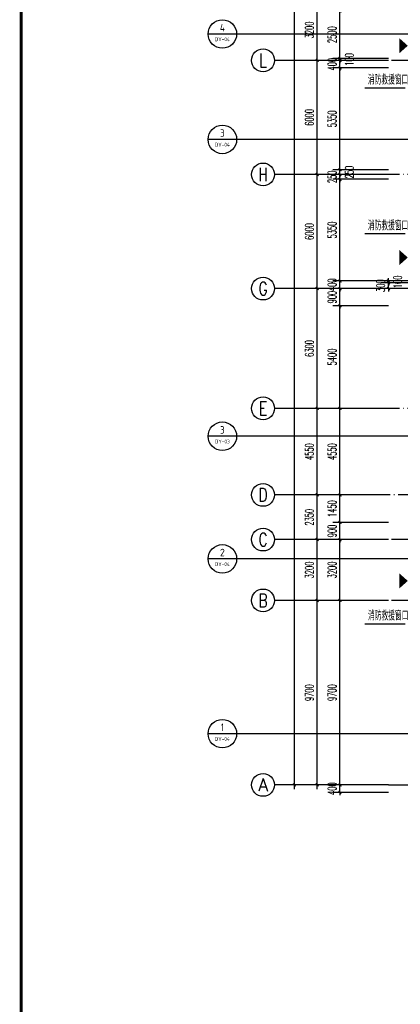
# Model space of a CAD drawing. Extents: x 1779708 to 7299578, y -1121471 to 88434.
# Tile 298 of 656: x 4553960 to 4573992, y -1072383 to -1020604. Entities that reach past the tile are written whole.
import ezdxf
from ezdxf.enums import TextEntityAlignment as Align

# ---------------------------------------------------------------- set-up
doc = ezdxf.new("R2010")
doc.units = 0
doc.header["$LTSCALE"] = 1000
doc.header["$MEASUREMENT"] = 0
doc.linetypes.add('DOTE', pattern=[2.42, 2, -0.2, 0.02, -0.2])
doc.layers.get('0').update_dxf_attribs({"linetype": 'CONTINUOUS'})
doc.layers.get('Defpoints').update_dxf_attribs({"linetype": 'CONTINUOUS'})
for name, color, linetype in [('AXIS', 3, 'CONTINUOUS'), ('AXIS_TEXT', 7, 'CONTINUOUS'), ('DIM_IDEN', 3, 'CONTINUOUS'), ('DIM_LEAD', 3, 'CONTINUOUS'), ('DOTE', 1, 'DOTE'), ('GGSignatureLayer', 7, 'CONTINUOUS'), ('PUB_DIM', 3, 'CONTINUOUS'), ('PUB_TEXT', 7, 'CONTINUOUS'), ('PUB_TITLE', 4, 'CONTINUOUS'), ('修改', 6, 'CONTINUOUS')]:
    doc.layers.add(name, color=color, linetype=linetype)
doc.styles.add('_TCH_AXIS', font='COMPLEX', dxfattribs={"bigfont": 'GBCBIG'})
doc.styles.add('_TCH_DIM', font='SIMPLEX.shx', dxfattribs={"width": 0.7, "bigfont": 'GBCBIG.shx'})
doc.styles.add('_TCH_DIM_T3', font='SIMPLEX.shx', dxfattribs={"width": 0.494118, "bigfont": 'GBCBIG.shx'})
doc.styles.add('COMPLEX', font='COMPLEX')
doc.styles.get("Standard").update_dxf_attribs({"font": 'GBENOR', "bigfont": 'GBCBIG'})
doc.dimstyles.new('_TCH_ARCH&&150', dxfattribs={"dimtxt": 446.25, "dimasz": 150, "dimexe": 375, "dimexo": 450, "dimgap": 189.375, "dimtad": 1, "dimdec": 0, "dimzin": 0, "dimdsep": 46, "dimtxsty": '_TCH_DIM_T3', "dimblk": 'ARCHTICK', "dimcen": 0.09, "dimdle": 225, "dimclrt": 7, "dimazin": 2, "dimtfac": 1, "dimtdec": 0, "dimtix": 1, "dimtmove": 2, "dimatfit": 3, "dimfxl": 250, "dimtolj": 1, "dimtzin": 0, "dimarcsym": 0})

# ---------------------------------------------------------------- blocks, each defined once
blk = doc.blocks.new('A$C36B43F05')
at = {"layer": 'PUB_TITLE', "const_width": 150}
blk.add_lwpolyline([(1500, 1500), (124650, 1500), (124650, 174600), (1500, 174600)], close=True, dxfattribs=at)
blk = doc.blocks.new('_AXISO')
blk.add_circle((0, 0), 0.5)
at = {"layer": 'AXIS_TEXT', "style": 'COMPLEX', "width": 1.041667}
blk.add_attdef('A', text='', height=0.56, dxfattribs=at).set_placement((-0.25, -0.28), (0.25, -0.28), align=Align.FIT)
blk = doc.blocks.new('_ArchTick')
at = {"color": 0, "linetype": 'ByBlock', "const_width": 0.4}
blk.add_lwpolyline([(-0.5, -0.5), (0.5, 0.5)], dxfattribs=at)
blk = doc.blocks.new('*D6838')
at = {"layer": 'AXIS', "color": 0, "lineweight": -2, "transparency": 16777216}
for p, q in [((6750, 147200), (1875, 147200)), ((2250, 8975), (2250, 147425)), ((6750, 9200), (1875, 9200))]:
    blk.add_line(p, q, dxfattribs=at)
at = {"layer": 'Defpoints', "color": 0, "transparency": 16777216}
for p in [(2250, 147200), (7200, 147200), (7200, 9200)]:
    blk.add_point(p, dxfattribs=at)
at = {"layer": 'AXIS', "color": 0, "lineweight": -2, "transparency": 16777216, "xscale": 150, "yscale": 150, "zscale": 150}
for p, rotation in [((2250, 147200), 90), ((2250, 9200), 270)]:
    blk.add_blockref('_ArchTick', p, dxfattribs=dict(at, rotation=rotation))
at = {"layer": 'AXIS', "color": 7, "transparency": 16777216, "insert": (1838, 78200), "char_height": 446.2, "attachment_point": 5, "rotation": 90, "style": '_TCH_DIM_T3'}
blk.add_mtext('\\A1;138000', dxfattribs=at)
blk = doc.blocks.new('*D6839')
at = {"layer": 'AXIS', "color": 0, "lineweight": -2, "transparency": 16777216}
for p, q in [((6750, 18900), (3075, 18900)), ((3450, 8975), (3450, 19125)), ((6750, 9200), (3075, 9200))]:
    blk.add_line(p, q, dxfattribs=at)
at = {"layer": 'Defpoints', "color": 0, "transparency": 16777216}
for p in [(3450, 18900), (7200, 18900), (7200, 9200)]:
    blk.add_point(p, dxfattribs=at)
at = {"layer": 'AXIS', "color": 0, "lineweight": -2, "transparency": 16777216, "xscale": 150, "yscale": 150, "zscale": 150}
for p, rotation in [((3450, 18900), 90), ((3450, 9200), 270)]:
    blk.add_blockref('_ArchTick', p, dxfattribs=dict(at, rotation=rotation))
at = {"layer": 'AXIS', "color": 7, "transparency": 16777216, "insert": (3038, 14050), "char_height": 446.2, "attachment_point": 5, "rotation": 90, "style": '_TCH_DIM_T3'}
blk.add_mtext('\\A1;9700', dxfattribs=at)
blk = doc.blocks.new('*D6840')
at = {"layer": 'AXIS', "color": 0, "lineweight": -2, "transparency": 16777216}
for p, q in [((3450, 18675), (3450, 22325)), ((6750, 22100), (3075, 22100)), ((6750, 18900), (3075, 18900))]:
    blk.add_line(p, q, dxfattribs=at)
at = {"layer": 'Defpoints', "color": 0, "transparency": 16777216}
for p in [(3450, 22100), (7200, 22100), (7200, 18900)]:
    blk.add_point(p, dxfattribs=at)
at = {"layer": 'AXIS', "color": 0, "lineweight": -2, "transparency": 16777216, "xscale": 150, "yscale": 150, "zscale": 150}
for p, rotation in [((3450, 22100), 90), ((3450, 18900), 270)]:
    blk.add_blockref('_ArchTick', p, dxfattribs=dict(at, rotation=rotation))
at = {"layer": 'AXIS', "color": 7, "transparency": 16777216, "insert": (3038, 20500), "char_height": 446.2, "attachment_point": 5, "rotation": 90, "style": '_TCH_DIM_T3'}
blk.add_mtext('\\A1;3200', dxfattribs=at)
blk = doc.blocks.new('*D6841')
at = {"layer": 'AXIS', "color": 0, "lineweight": -2, "transparency": 16777216}
for p, q in [((6750, 24450), (3075, 24450)), ((3450, 21875), (3450, 24675)), ((6750, 22100), (3075, 22100))]:
    blk.add_line(p, q, dxfattribs=at)
at = {"layer": 'Defpoints', "color": 0, "transparency": 16777216}
for p in [(3450, 24450), (7200, 24450), (7200, 22100)]:
    blk.add_point(p, dxfattribs=at)
at = {"layer": 'AXIS', "color": 0, "lineweight": -2, "transparency": 16777216, "xscale": 150, "yscale": 150, "zscale": 150}
for p, rotation in [((3450, 24450), 90), ((3450, 22100), 270)]:
    blk.add_blockref('_ArchTick', p, dxfattribs=dict(at, rotation=rotation))
at = {"layer": 'AXIS', "color": 7, "transparency": 16777216, "insert": (3038, 23275), "char_height": 446.2, "attachment_point": 5, "rotation": 90, "style": '_TCH_DIM_T3'}
blk.add_mtext('\\A1;2350', dxfattribs=at)
blk = doc.blocks.new('*D6842')
at = {"layer": 'AXIS', "color": 0, "lineweight": -2, "transparency": 16777216}
for p, q in [((6750, 29000), (3075, 29000)), ((3450, 24225), (3450, 29225)), ((6750, 24450), (3075, 24450))]:
    blk.add_line(p, q, dxfattribs=at)
at = {"layer": 'Defpoints', "color": 0, "transparency": 16777216}
for p in [(3450, 29000), (7200, 29000), (7200, 24450)]:
    blk.add_point(p, dxfattribs=at)
at = {"layer": 'AXIS', "color": 0, "lineweight": -2, "transparency": 16777216, "xscale": 150, "yscale": 150, "zscale": 150}
for p, rotation in [((3450, 29000), 90), ((3450, 24450), 270)]:
    blk.add_blockref('_ArchTick', p, dxfattribs=dict(at, rotation=rotation))
at = {"layer": 'AXIS', "color": 7, "transparency": 16777216, "insert": (3038, 26725), "char_height": 446.2, "attachment_point": 5, "rotation": 90, "style": '_TCH_DIM_T3'}
blk.add_mtext('\\A1;4550', dxfattribs=at)
blk = doc.blocks.new('*D6843')
at = {"layer": 'AXIS', "color": 0, "lineweight": -2, "transparency": 16777216}
for p, q in [((6750, 35300), (3075, 35300)), ((3450, 28775), (3450, 35525)), ((6750, 29000), (3075, 29000))]:
    blk.add_line(p, q, dxfattribs=at)
at = {"layer": 'Defpoints', "color": 0, "transparency": 16777216}
for p in [(3450, 35300), (7200, 35300), (7200, 29000)]:
    blk.add_point(p, dxfattribs=at)
at = {"layer": 'AXIS', "color": 0, "lineweight": -2, "transparency": 16777216, "xscale": 150, "yscale": 150, "zscale": 150}
for p, rotation in [((3450, 35300), 90), ((3450, 29000), 270)]:
    blk.add_blockref('_ArchTick', p, dxfattribs=dict(at, rotation=rotation))
at = {"layer": 'AXIS', "color": 7, "transparency": 16777216, "insert": (3038, 32150), "char_height": 446.2, "attachment_point": 5, "rotation": 90, "style": '_TCH_DIM_T3'}
blk.add_mtext('\\A1;6300', dxfattribs=at)
blk = doc.blocks.new('*D6844')
at = {"layer": 'AXIS', "color": 0, "lineweight": -2, "transparency": 16777216}
for p, q in [((3450, 35075), (3450, 41525)), ((6750, 41300), (3075, 41300)), ((6750, 35300), (3075, 35300))]:
    blk.add_line(p, q, dxfattribs=at)
at = {"layer": 'Defpoints', "color": 0, "transparency": 16777216}
for p in [(3450, 41300), (7200, 41300), (7200, 35300)]:
    blk.add_point(p, dxfattribs=at)
at = {"layer": 'AXIS', "color": 0, "lineweight": -2, "transparency": 16777216, "xscale": 150, "yscale": 150, "zscale": 150}
for p, rotation in [((3450, 41300), 90), ((3450, 35300), 270)]:
    blk.add_blockref('_ArchTick', p, dxfattribs=dict(at, rotation=rotation))
at = {"layer": 'AXIS', "color": 7, "transparency": 16777216, "insert": (3038, 38300), "char_height": 446.2, "attachment_point": 5, "rotation": 90, "style": '_TCH_DIM_T3'}
blk.add_mtext('\\A1;6000', dxfattribs=at)
blk = doc.blocks.new('*D6845')
at = {"layer": 'AXIS', "color": 0, "lineweight": -2, "transparency": 16777216}
for p, q in [((6750, 47300), (3075, 47300)), ((3450, 41075), (3450, 47525)), ((6750, 41300), (3075, 41300))]:
    blk.add_line(p, q, dxfattribs=at)
at = {"layer": 'Defpoints', "color": 0, "transparency": 16777216}
for p in [(3450, 47300), (7200, 47300), (7200, 41300)]:
    blk.add_point(p, dxfattribs=at)
at = {"layer": 'AXIS', "color": 0, "lineweight": -2, "transparency": 16777216, "xscale": 150, "yscale": 150, "zscale": 150}
for p, rotation in [((3450, 47300), 90), ((3450, 41300), 270)]:
    blk.add_blockref('_ArchTick', p, dxfattribs=dict(at, rotation=rotation))
at = {"layer": 'AXIS', "color": 7, "transparency": 16777216, "insert": (3038, 44300), "char_height": 446.2, "attachment_point": 5, "rotation": 90, "style": '_TCH_DIM_T3'}
blk.add_mtext('\\A1;6000', dxfattribs=at)
blk = doc.blocks.new('*D6846')
at = {"layer": 'AXIS', "color": 0, "lineweight": -2, "transparency": 16777216}
for p, q in [((6750, 50500), (3075, 50500)), ((3450, 47075), (3450, 50725)), ((6750, 47300), (3075, 47300))]:
    blk.add_line(p, q, dxfattribs=at)
at = {"layer": 'Defpoints', "color": 0, "transparency": 16777216}
for p in [(3450, 50500), (7200, 50500), (7200, 47300)]:
    blk.add_point(p, dxfattribs=at)
at = {"layer": 'AXIS', "color": 0, "lineweight": -2, "transparency": 16777216, "xscale": 150, "yscale": 150, "zscale": 150}
for p, rotation in [((3450, 50500), 90), ((3450, 47300), 270)]:
    blk.add_blockref('_ArchTick', p, dxfattribs=dict(at, rotation=rotation))
at = {"layer": 'AXIS', "color": 7, "transparency": 16777216, "insert": (3038, 48900), "char_height": 446.2, "attachment_point": 5, "rotation": 90, "style": '_TCH_DIM_T3'}
blk.add_mtext('\\A1;3200', dxfattribs=at)
blk = doc.blocks.new('*D6135')
at = {"layer": 'Defpoints', "color": 0, "transparency": 16777216}
for p in [(4570817, -1060843), (4573817, -1060843), (4573817, -1061243)]:
    blk.add_point(p, dxfattribs=at)
at = {"layer": 'PUB_DIM', "color": 0, "lineweight": -2, "transparency": 16777216}
for p, q in [((4573367, -1060843), (4570442, -1060843)), ((4570817, -1060843), (4570817, -1060693)), ((4570817, -1061243), (4570817, -1060843)), ((4573367, -1061243), (4570442, -1061243)), ((4570817, -1061243), (4570817, -1061393))]:
    blk.add_line(p, q, dxfattribs=at)
at = {"layer": 'PUB_DIM', "color": 0, "lineweight": -2, "transparency": 16777216, "xscale": 150, "yscale": 150, "zscale": 150}
for p, rotation in [((4570817, -1060843), 270), ((4570817, -1061243), 90)]:
    blk.add_blockref('_ArchTick', p, dxfattribs=dict(at, rotation=rotation))
at = {"layer": 'PUB_DIM', "color": 7, "transparency": 16777216, "insert": (4570405, -1061043), "char_height": 446.2, "attachment_point": 5, "rotation": 90, "style": '_TCH_DIM_T3'}
blk.add_mtext('\\A1;400', dxfattribs=at)
blk = doc.blocks.new('*D6136')
at = {"layer": 'Defpoints', "color": 0, "transparency": 16777216}
for p in [(4570817, -1051143), (4573817, -1051143), (4573817, -1060843)]:
    blk.add_point(p, dxfattribs=at)
at = {"layer": 'PUB_DIM', "color": 0, "lineweight": -2, "transparency": 16777216}
for p, q in [((4570817, -1061068), (4570817, -1050918)), ((4573367, -1051143), (4570442, -1051143)), ((4573367, -1060843), (4570442, -1060843))]:
    blk.add_line(p, q, dxfattribs=at)
at = {"layer": 'PUB_DIM', "color": 0, "lineweight": -2, "transparency": 16777216, "xscale": 150, "yscale": 150, "zscale": 150}
for p, rotation in [((4570817, -1051143), 90), ((4570817, -1060843), 270)]:
    blk.add_blockref('_ArchTick', p, dxfattribs=dict(at, rotation=rotation))
at = {"layer": 'PUB_DIM', "color": 7, "transparency": 16777216, "insert": (4570405, -1055993), "char_height": 446.2, "attachment_point": 5, "rotation": 90, "style": '_TCH_DIM_T3'}
blk.add_mtext('\\A1;9700', dxfattribs=at)
blk = doc.blocks.new('*D6137')
at = {"layer": 'Defpoints', "color": 0, "transparency": 16777216}
for p in [(4570817, -1047943), (4573817, -1047943), (4573817, -1051143)]:
    blk.add_point(p, dxfattribs=at)
at = {"layer": 'PUB_DIM', "color": 0, "lineweight": -2, "transparency": 16777216}
for p, q in [((4573367, -1047943), (4570442, -1047943)), ((4570817, -1051368), (4570817, -1047718)), ((4573367, -1051143), (4570442, -1051143))]:
    blk.add_line(p, q, dxfattribs=at)
at = {"layer": 'PUB_DIM', "color": 0, "lineweight": -2, "transparency": 16777216, "xscale": 150, "yscale": 150, "zscale": 150}
for p, rotation in [((4570817, -1047943), 90), ((4570817, -1051143), 270)]:
    blk.add_blockref('_ArchTick', p, dxfattribs=dict(at, rotation=rotation))
at = {"layer": 'PUB_DIM', "color": 7, "transparency": 16777216, "insert": (4570405, -1049543), "char_height": 446.2, "attachment_point": 5, "rotation": 90, "style": '_TCH_DIM_T3'}
blk.add_mtext('\\A1;3200', dxfattribs=at)
blk = doc.blocks.new('*D6138')
at = {"layer": 'Defpoints', "color": 0, "transparency": 16777216}
for p in [(4570817, -1047043), (4573817, -1047043), (4573817, -1047943)]:
    blk.add_point(p, dxfattribs=at)
at = {"layer": 'PUB_DIM', "color": 0, "lineweight": -2, "transparency": 16777216}
for p, q in [((4570817, -1047043), (4570817, -1046893)), ((4573367, -1047043), (4570442, -1047043)), ((4570817, -1047943), (4570817, -1047043)), ((4573367, -1047943), (4570442, -1047943)), ((4570817, -1047943), (4570817, -1048093))]:
    blk.add_line(p, q, dxfattribs=at)
at = {"layer": 'PUB_DIM', "color": 0, "lineweight": -2, "transparency": 16777216, "xscale": 150, "yscale": 150, "zscale": 150}
for p, rotation in [((4570817, -1047043), 270), ((4570817, -1047943), 90)]:
    blk.add_blockref('_ArchTick', p, dxfattribs=dict(at, rotation=rotation))
at = {"layer": 'PUB_DIM', "color": 7, "transparency": 16777216, "insert": (4570405, -1047493), "char_height": 446.2, "attachment_point": 5, "rotation": 90, "style": '_TCH_DIM_T3'}
blk.add_mtext('\\A1;900', dxfattribs=at)
blk = doc.blocks.new('*D6139')
at = {"layer": 'Defpoints', "color": 0, "transparency": 16777216}
for p in [(4570817, -1045593), (4573817, -1045593), (4573817, -1047043)]:
    blk.add_point(p, dxfattribs=at)
at = {"layer": 'PUB_DIM', "color": 0, "lineweight": -2, "transparency": 16777216}
for p, q in [((4570817, -1047268), (4570817, -1045368)), ((4573367, -1045593), (4570442, -1045593)), ((4573367, -1047043), (4570442, -1047043))]:
    blk.add_line(p, q, dxfattribs=at)
at = {"layer": 'PUB_DIM', "color": 0, "lineweight": -2, "transparency": 16777216, "xscale": 150, "yscale": 150, "zscale": 150}
for p, rotation in [((4570817, -1045593), 90), ((4570817, -1047043), 270)]:
    blk.add_blockref('_ArchTick', p, dxfattribs=dict(at, rotation=rotation))
at = {"layer": 'PUB_DIM', "color": 7, "transparency": 16777216, "insert": (4570405, -1046318), "char_height": 446.2, "attachment_point": 5, "rotation": 90, "style": '_TCH_DIM_T3'}
blk.add_mtext('\\A1;1450', dxfattribs=at)
blk = doc.blocks.new('*D6140')
at = {"layer": 'Defpoints', "color": 0, "transparency": 16777216}
for p in [(4570817, -1041043), (4573817, -1041043), (4573817, -1045593)]:
    blk.add_point(p, dxfattribs=at)
at = {"layer": 'PUB_DIM', "color": 0, "lineweight": -2, "transparency": 16777216}
for p, q in [((4573367, -1041043), (4570442, -1041043)), ((4570817, -1045818), (4570817, -1040818)), ((4573367, -1045593), (4570442, -1045593))]:
    blk.add_line(p, q, dxfattribs=at)
at = {"layer": 'PUB_DIM', "color": 0, "lineweight": -2, "transparency": 16777216, "xscale": 150, "yscale": 150, "zscale": 150}
for p, rotation in [((4570817, -1041043), 90), ((4570817, -1045593), 270)]:
    blk.add_blockref('_ArchTick', p, dxfattribs=dict(at, rotation=rotation))
at = {"layer": 'PUB_DIM', "color": 7, "transparency": 16777216, "insert": (4570405, -1043318), "char_height": 446.2, "attachment_point": 5, "rotation": 90, "style": '_TCH_DIM_T3'}
blk.add_mtext('\\A1;4550', dxfattribs=at)
blk = doc.blocks.new('*D6141')
at = {"layer": 'Defpoints', "color": 0, "transparency": 16777216}
for p in [(4570817, -1035643), (4573817, -1035643), (4573817, -1041043)]:
    blk.add_point(p, dxfattribs=at)
at = {"layer": 'PUB_DIM', "color": 0, "lineweight": -2, "transparency": 16777216}
for p, q in [((4570817, -1041268), (4570817, -1035418)), ((4573367, -1035643), (4570442, -1035643)), ((4573367, -1041043), (4570442, -1041043))]:
    blk.add_line(p, q, dxfattribs=at)
at = {"layer": 'PUB_DIM', "color": 0, "lineweight": -2, "transparency": 16777216, "xscale": 150, "yscale": 150, "zscale": 150}
for p, rotation in [((4570817, -1035643), 90), ((4570817, -1041043), 270)]:
    blk.add_blockref('_ArchTick', p, dxfattribs=dict(at, rotation=rotation))
at = {"layer": 'PUB_DIM', "color": 7, "transparency": 16777216, "insert": (4570405, -1038343), "char_height": 446.2, "attachment_point": 5, "rotation": 90, "style": '_TCH_DIM_T3'}
blk.add_mtext('\\A1;5400', dxfattribs=at)
blk = doc.blocks.new('*D6142')
at = {"layer": 'Defpoints', "color": 0, "transparency": 16777216}
for p in [(4570817, -1034743), (4573817, -1034743), (4573817, -1035643)]:
    blk.add_point(p, dxfattribs=at)
at = {"layer": 'PUB_DIM', "color": 0, "lineweight": -2, "transparency": 16777216}
for p, q in [((4573367, -1034743), (4570442, -1034743)), ((4570817, -1034743), (4570817, -1034593)), ((4570817, -1035643), (4570817, -1034743)), ((4573367, -1035643), (4570442, -1035643)), ((4570817, -1035643), (4570817, -1035793))]:
    blk.add_line(p, q, dxfattribs=at)
at = {"layer": 'PUB_DIM', "color": 0, "lineweight": -2, "transparency": 16777216, "xscale": 150, "yscale": 150, "zscale": 150}
for p, rotation in [((4570817, -1034743), 270), ((4570817, -1035643), 90)]:
    blk.add_blockref('_ArchTick', p, dxfattribs=dict(at, rotation=rotation))
at = {"layer": 'PUB_DIM', "color": 7, "transparency": 16777216, "insert": (4570405, -1035193), "char_height": 446.2, "attachment_point": 5, "rotation": 90, "style": '_TCH_DIM_T3'}
blk.add_mtext('\\A1;900', dxfattribs=at)
blk = doc.blocks.new('*D6143')
at = {"layer": 'Defpoints', "color": 0, "transparency": 16777216}
for p in [(4570817, -1034343), (4573817, -1034343), (4573817, -1034743)]:
    blk.add_point(p, dxfattribs=at)
at = {"layer": 'PUB_DIM', "color": 0, "lineweight": -2, "transparency": 16777216}
for p, q in [((4573367, -1034343), (4570442, -1034343)), ((4570817, -1034343), (4570817, -1034193)), ((4570817, -1034743), (4570817, -1034343)), ((4573367, -1034743), (4570442, -1034743)), ((4570817, -1034743), (4570817, -1034893))]:
    blk.add_line(p, q, dxfattribs=at)
at = {"layer": 'PUB_DIM', "color": 0, "lineweight": -2, "transparency": 16777216, "xscale": 150, "yscale": 150, "zscale": 150}
for p, rotation in [((4570817, -1034343), 270), ((4570817, -1034743), 90)]:
    blk.add_blockref('_ArchTick', p, dxfattribs=dict(at, rotation=rotation))
at = {"layer": 'PUB_DIM', "color": 7, "transparency": 16777216, "insert": (4570405, -1034543), "char_height": 446.2, "attachment_point": 5, "rotation": 90, "style": '_TCH_DIM_T3'}
blk.add_mtext('\\A1;400', dxfattribs=at)
blk = doc.blocks.new('*D6144')
at = {"layer": 'Defpoints', "color": 0, "transparency": 16777216}
for p in [(4570817, -1028993), (4573817, -1028993), (4573817, -1034343)]:
    blk.add_point(p, dxfattribs=at)
at = {"layer": 'PUB_DIM', "color": 0, "lineweight": -2, "transparency": 16777216}
for p, q in [((4570817, -1034568), (4570817, -1028768)), ((4573367, -1028993), (4570442, -1028993)), ((4573367, -1034343), (4570442, -1034343))]:
    blk.add_line(p, q, dxfattribs=at)
at = {"layer": 'PUB_DIM', "color": 0, "lineweight": -2, "transparency": 16777216, "xscale": 150, "yscale": 150, "zscale": 150}
for p, rotation in [((4570817, -1028993), 90), ((4570817, -1034343), 270)]:
    blk.add_blockref('_ArchTick', p, dxfattribs=dict(at, rotation=rotation))
at = {"layer": 'PUB_DIM', "color": 7, "transparency": 16777216, "insert": (4570405, -1031668), "char_height": 446.2, "attachment_point": 5, "rotation": 90, "style": '_TCH_DIM_T3'}
blk.add_mtext('\\A1;5350', dxfattribs=at)
blk = doc.blocks.new('*D6145')
at = {"layer": 'Defpoints', "color": 0, "transparency": 16777216}
for p in [(4570817, -1028743), (4573817, -1028743), (4573817, -1028993)]:
    blk.add_point(p, dxfattribs=at)
at = {"layer": 'PUB_DIM', "color": 0, "lineweight": -2, "transparency": 16777216}
for p, q in [((4573367, -1028743), (4570442, -1028743)), ((4570817, -1028743), (4570817, -1028593)), ((4570817, -1028993), (4570817, -1028743)), ((4573367, -1028993), (4570442, -1028993)), ((4570817, -1028993), (4570817, -1029143))]:
    blk.add_line(p, q, dxfattribs=at)
at = {"layer": 'PUB_DIM', "color": 0, "lineweight": -2, "transparency": 16777216, "xscale": 150, "yscale": 150, "zscale": 150}
for p, rotation in [((4570817, -1028743), 270), ((4570817, -1028993), 90)]:
    blk.add_blockref('_ArchTick', p, dxfattribs=dict(at, rotation=rotation))
at = {"layer": 'PUB_DIM', "color": 7, "transparency": 16777216, "insert": (4570405, -1028868), "char_height": 446.2, "attachment_point": 5, "rotation": 90, "style": '_TCH_DIM_T3'}
blk.add_mtext('\\A1;250', dxfattribs=at)
blk = doc.blocks.new('*D6146')
at = {"layer": 'Defpoints', "color": 0, "transparency": 16777216}
for p in [(4570817, -1028493), (4573817, -1028493), (4573817, -1028743)]:
    blk.add_point(p, dxfattribs=at)
at = {"layer": 'PUB_DIM', "color": 0, "lineweight": -2, "transparency": 16777216}
for p, q in [((4573367, -1028493), (4570442, -1028493)), ((4573367, -1028743), (4570442, -1028743)), ((4570817, -1028493), (4570817, -1028343)), ((4570817, -1028743), (4570817, -1028493)), ((4570817, -1028743), (4570817, -1028893))]:
    blk.add_line(p, q, dxfattribs=at)
at = {"layer": 'PUB_DIM', "color": 0, "lineweight": -2, "transparency": 16777216, "xscale": 150, "yscale": 150, "zscale": 150}
for p, rotation in [((4570817, -1028493), 270), ((4570817, -1028743), 90)]:
    blk.add_blockref('_ArchTick', p, dxfattribs=dict(at, rotation=rotation))
at = {"layer": 'PUB_DIM', "color": 7, "transparency": 16777216, "insert": (4571305, -1028618), "char_height": 446.2, "attachment_point": 5, "rotation": 90, "style": '_TCH_DIM_T3'}
blk.add_mtext('\\A1;250', dxfattribs=at)
blk = doc.blocks.new('*D6147')
at = {"layer": 'Defpoints', "color": 0, "transparency": 16777216}
for p in [(4570817, -1023143), (4573817, -1023143), (4573817, -1028493)]:
    blk.add_point(p, dxfattribs=at)
at = {"layer": 'PUB_DIM', "color": 0, "lineweight": -2, "transparency": 16777216}
for p, q in [((4573367, -1023143), (4570442, -1023143)), ((4570817, -1028718), (4570817, -1022918)), ((4573367, -1028493), (4570442, -1028493))]:
    blk.add_line(p, q, dxfattribs=at)
at = {"layer": 'PUB_DIM', "color": 0, "lineweight": -2, "transparency": 16777216, "xscale": 150, "yscale": 150, "zscale": 150}
for p, rotation in [((4570817, -1023143), 90), ((4570817, -1028493), 270)]:
    blk.add_blockref('_ArchTick', p, dxfattribs=dict(at, rotation=rotation))
at = {"layer": 'PUB_DIM', "color": 7, "transparency": 16777216, "insert": (4570405, -1025818), "char_height": 446.2, "attachment_point": 5, "rotation": 90, "style": '_TCH_DIM_T3'}
blk.add_mtext('\\A1;5350', dxfattribs=at)
blk = doc.blocks.new('*D6148')
at = {"layer": 'Defpoints', "color": 0, "transparency": 16777216}
for p in [(4570817, -1022743), (4573817, -1022743), (4573817, -1023143)]:
    blk.add_point(p, dxfattribs=at)
at = {"layer": 'PUB_DIM', "color": 0, "lineweight": -2, "transparency": 16777216}
for p, q in [((4570817, -1022743), (4570817, -1022593)), ((4573367, -1022743), (4570442, -1022743)), ((4573367, -1023143), (4570442, -1023143)), ((4570817, -1023143), (4570817, -1022743)), ((4570817, -1023143), (4570817, -1023293))]:
    blk.add_line(p, q, dxfattribs=at)
at = {"layer": 'PUB_DIM', "color": 0, "lineweight": -2, "transparency": 16777216, "xscale": 150, "yscale": 150, "zscale": 150}
for p, rotation in [((4570817, -1022743), 270), ((4570817, -1023143), 90)]:
    blk.add_blockref('_ArchTick', p, dxfattribs=dict(at, rotation=rotation))
at = {"layer": 'PUB_DIM', "color": 7, "transparency": 16777216, "insert": (4570405, -1022943), "char_height": 446.2, "attachment_point": 5, "rotation": 90, "style": '_TCH_DIM_T3'}
blk.add_mtext('\\A1;400', dxfattribs=at)
blk = doc.blocks.new('*D6149')
at = {"layer": 'Defpoints', "color": 0, "transparency": 16777216}
for p in [(4570817, -1022643), (4573817, -1022643), (4573817, -1022743)]:
    blk.add_point(p, dxfattribs=at)
at = {"layer": 'PUB_DIM', "color": 0, "lineweight": -2, "transparency": 16777216}
for p, q in [((4570817, -1022643), (4570817, -1022493)), ((4573367, -1022643), (4570442, -1022643)), ((4573367, -1022743), (4570442, -1022743)), ((4570817, -1022743), (4570817, -1022643)), ((4570817, -1022743), (4570817, -1022893))]:
    blk.add_line(p, q, dxfattribs=at)
at = {"layer": 'PUB_DIM', "color": 0, "lineweight": -2, "transparency": 16777216, "xscale": 150, "yscale": 150, "zscale": 150}
for p, rotation in [((4570817, -1022643), 270), ((4570817, -1022743), 90)]:
    blk.add_blockref('_ArchTick', p, dxfattribs=dict(at, rotation=rotation))
at = {"layer": 'PUB_DIM', "color": 7, "transparency": 16777216, "insert": (4571305, -1022693), "char_height": 446.2, "attachment_point": 5, "rotation": 90, "style": '_TCH_DIM_T3'}
blk.add_mtext('\\A1;100', dxfattribs=at)
blk = doc.blocks.new('*D6150')
at = {"layer": 'Defpoints', "color": 0, "transparency": 16777216}
for p in [(4570817, -1020143), (4573817, -1020143), (4573817, -1022643)]:
    blk.add_point(p, dxfattribs=at)
at = {"layer": 'PUB_DIM', "color": 0, "lineweight": -2, "transparency": 16777216}
for p, q in [((4570817, -1022868), (4570817, -1019918)), ((4573367, -1020143), (4570442, -1020143)), ((4573367, -1022643), (4570442, -1022643))]:
    blk.add_line(p, q, dxfattribs=at)
at = {"layer": 'PUB_DIM', "color": 0, "lineweight": -2, "transparency": 16777216, "xscale": 150, "yscale": 150, "zscale": 150}
for p, rotation in [((4570817, -1020143), 90), ((4570817, -1022643), 270)]:
    blk.add_blockref('_ArchTick', p, dxfattribs=dict(at, rotation=rotation))
at = {"layer": 'PUB_DIM', "color": 7, "transparency": 16777216, "insert": (4570405, -1021393), "char_height": 446.2, "attachment_point": 5, "rotation": 90, "style": '_TCH_DIM_T3'}
blk.add_mtext('\\A1;2500', dxfattribs=at)
blk = doc.blocks.new('*D6407')
at = {"layer": 'Defpoints', "color": 0, "transparency": 16777216}
for p in [(4573367, -1034443), (4575567, -1034443), (4575567, -1034743)]:
    blk.add_point(p, dxfattribs=at)
at = {"layer": 'PUB_DIM', "color": 0, "lineweight": -2, "transparency": 16777216}
for p, q in [((4575117, -1034443), (4572992, -1034443)), ((4573367, -1034443), (4573367, -1034293)), ((4573367, -1034743), (4573367, -1034443)), ((4575117, -1034743), (4572992, -1034743)), ((4573367, -1034743), (4573367, -1034893))]:
    blk.add_line(p, q, dxfattribs=at)
at = {"layer": 'PUB_DIM', "color": 0, "lineweight": -2, "transparency": 16777216, "xscale": 150, "yscale": 150, "zscale": 150}
for p, rotation in [((4573367, -1034443), 270), ((4573367, -1034743), 90)]:
    blk.add_blockref('_ArchTick', p, dxfattribs=dict(at, rotation=rotation))
at = {"layer": 'PUB_DIM', "color": 7, "transparency": 16777216, "insert": (4572955, -1034593), "char_height": 446.2, "attachment_point": 5, "rotation": 90, "style": '_TCH_DIM_T3'}
blk.add_mtext('\\A1;300', dxfattribs=at)
blk = doc.blocks.new('*D6408')
at = {"layer": 'Defpoints', "color": 0, "transparency": 16777216}
for p in [(4573367, -1034343), (4575567, -1034343), (4575567, -1034443)]:
    blk.add_point(p, dxfattribs=at)
at = {"layer": 'PUB_DIM', "color": 0, "lineweight": -2, "transparency": 16777216}
for p, q in [((4575117, -1034343), (4572992, -1034343)), ((4575117, -1034443), (4572992, -1034443)), ((4573367, -1034343), (4573367, -1034193)), ((4573367, -1034443), (4573367, -1034343)), ((4573367, -1034443), (4573367, -1034593))]:
    blk.add_line(p, q, dxfattribs=at)
at = {"layer": 'PUB_DIM', "color": 0, "lineweight": -2, "transparency": 16777216, "xscale": 150, "yscale": 150, "zscale": 150}
for p, rotation in [((4573367, -1034343), 270), ((4573367, -1034443), 90)]:
    blk.add_blockref('_ArchTick', p, dxfattribs=dict(at, rotation=rotation))
at = {"layer": 'PUB_DIM', "color": 7, "transparency": 16777216, "insert": (4573855, -1034393), "char_height": 446.2, "attachment_point": 5, "rotation": 90, "style": '_TCH_DIM_T3'}
blk.add_mtext('\\A1;100', dxfattribs=at)
blk = doc.blocks.new('A$C159220C3')
at = {"layer": 'AXIS'}
for p, q in [((7200, 47300), (1200, 47300)), ((7200, 41300), (1200, 41300)), ((7200, 35300), (1200, 35300)), ((7200, 29000), (1200, 29000)), ((7200, 24450), (1200, 24450)), ((7200, 22100), (1200, 22100)), ((7200, 18900), (1200, 18900)), ((7200, 9200), (1200, 9200))]:
    blk.add_line(p, q, dxfattribs=at)
at = {"layer": 'DOTE'}
for p, q in [((86800, 47300), (7200, 47300)), ((34400, 41300), (7200, 41300)), ((34400, 35300), (7200, 35300)), ((34400, 29000), (7200, 29000)), ((36330, 24450), (7200, 24450)), ((86800, 22100), (7200, 22100)), ((86800, 18900), (7200, 18900)), ((7200, 9200), (86800, 9200))]:
    blk.add_line(p, q, dxfattribs=at)
at = {"layer": 'AXIS'}
ref = blk.add_blockref('_AXISO', (600, 47300), dxfattribs=dict(at, xscale=1200, yscale=1200, zscale=1200))
ref.add_attrib('A', 'L', dxfattribs={"layer": 'AXIS_TEXT', "height": 729.3, "style": '_TCH_AXIS', "width": 0.8}).set_placement((391.6, 46935.3), (808.4, 46935.3), align=Align.FIT)
ref = blk.add_blockref('_AXISO', (600, 41300), dxfattribs=dict(at, xscale=1200, yscale=1200, zscale=1200))
ref.add_attrib('A', 'H', dxfattribs={"layer": 'AXIS_TEXT', "height": 698.9, "style": '_TCH_AXIS', "width": 0.7}).set_placement((367, 40950.5), (833, 40950.5), align=Align.FIT)
ref = blk.add_blockref('_AXISO', (600, 35300), dxfattribs=dict(at, xscale=1200, yscale=1200, zscale=1200))
ref.add_attrib('A', 'G', dxfattribs={"layer": 'AXIS_TEXT', "height": 683.5, "style": '_TCH_AXIS', "width": 0.833333}).set_placement((355.9, 34958.2), (844.1, 34958.2), align=Align.FIT)
ref = blk.add_blockref('_AXISO', (600, 29000), dxfattribs=dict(at, xscale=1200, yscale=1200, zscale=1200))
ref.add_attrib('A', 'E', dxfattribs={"layer": 'AXIS_TEXT', "height": 714.2, "style": '_TCH_AXIS', "width": 0.8125}).set_placement((378.9, 28642.9), (821.1, 28642.9), align=Align.FIT)
ref = blk.add_blockref('_AXISO', (600, 24450), dxfattribs=dict(at, xscale=1200, yscale=1200, zscale=1200))
ref.add_attrib('A', 'D', dxfattribs={"layer": 'AXIS_TEXT', "height": 698.9, "style": '_TCH_AXIS', "width": 0.823529}).set_placement((367, 24100.5), (833, 24100.5), align=Align.FIT)
ref = blk.add_blockref('_AXISO', (600, 22100), dxfattribs=dict(at, xscale=1200, yscale=1200, zscale=1200))
ref.add_attrib('A', 'C', dxfattribs={"layer": 'AXIS_TEXT', "height": 683.5, "style": '_TCH_AXIS'}).set_placement((355.9, 21758.2), (844.1, 21758.2), align=Align.FIT)
ref = blk.add_blockref('_AXISO', (600, 18900), dxfattribs=dict(at, xscale=1200, yscale=1200, zscale=1200))
ref.add_attrib('A', 'B', dxfattribs={"layer": 'AXIS_TEXT', "height": 698.9, "style": '_TCH_AXIS', "width": 0.823529}).set_placement((367, 18550.5), (833, 18550.5), align=Align.FIT)
ref = blk.add_blockref('_AXISO', (600, 9200), dxfattribs=dict(at, xscale=1200, yscale=1200, zscale=1200))
ref.add_attrib('A', 'A', dxfattribs={"layer": 'AXIS_TEXT', "height": 668.2, "style": '_TCH_AXIS', "width": 0.888889}).set_placement((345.5, 8865.9), (854.5, 8865.9), align=Align.FIT)
for p1, p2, distance, picture, middle in [((7200, 9200), (7200, 147200), 4950, '*D6838', (1837.5, 78200)), ((7200, 47300), (7200, 50500), 3750, '*D6846', (3037.5, 48900)), ((7200, 41300), (7200, 47300), 3750, '*D6845', (3037.5, 44300)), ((7200, 35300), (7200, 41300), 3750, '*D6844', (3037.5, 38300)), ((7200, 29000), (7200, 35300), 3750, '*D6843', (3037.5, 32150)), ((7200, 24450), (7200, 29000), 3750, '*D6842', (3037.5, 26725)), ((7200, 22100), (7200, 24450), 3750, '*D6841', (3037.5, 23275)), ((7200, 18900), (7200, 22100), 3750, '*D6840', (3037.5, 20500)), ((7200, 9200), (7200, 18900), 3750, '*D6839', (3037.5, 14050))]:
    dim = blk.add_aligned_dim(p1=p1, p2=p2, distance=distance, dimstyle='_TCH_ARCH&&150', dxfattribs=at)
    dim.commit()
    dim.dimension.update_dxf_attribs({"geometry": picture, "text_midpoint": middle})

msp = doc.modelspace()

# ---------------------------------------------------------------- linework, layer by layer
at = {"layer": 'DIM_IDEN'}
for p, q in [((4565378.4, -1021357.3), (4563878.4, -1021357.3)), ((4566916.7, -1021357.3), (4565378.4, -1021357.3)), ((4576282.7, -1021357.3), (4566916.7, -1021357.3)), ((4565378.4, -1026902.1), (4563878.4, -1026902.1)), ((4566916.7, -1026902.1), (4565378.4, -1026902.1)), ((4576282.7, -1026902.1), (4566916.7, -1026902.1)), ((4565378.4, -1042509.5), (4563878.4, -1042509.5)), ((4567994, -1042509.5), (4565378.4, -1042509.5)), ((4584355.1, -1042509.5), (4567994, -1042509.5)), ((4565378.4, -1048957.5), (4563878.4, -1048957.5)), ((4566916.7, -1048957.5), (4565378.4, -1048957.5)), ((4576282.7, -1048957.5), (4566916.7, -1048957.5)), ((4565378.4, -1058151.6), (4563878.4, -1058151.6)), ((4566916.7, -1058151.6), (4565378.4, -1058151.6)), ((4576282.7, -1058151.6), (4566916.7, -1058151.6))]:
    msp.add_line(p, q, dxfattribs=at)
for centre in [(4564628.4, -1021357.3), (4564628.4, -1026902.1), (4564628.4, -1042509.5), (4564628.4, -1048957.5), (4564628.4, -1058151.6)]:
    msp.add_circle(centre, 750, dxfattribs=at)
at = {"layer": 'DIM_LEAD'}
for p, q in [((4574241.2, -1024205.2), (4572127.5, -1024205.2)), ((4574241.2, -1031869.2), (4572127.5, -1031869.2)), ((4574245.9, -1052385.9), (4572132.2, -1052385.9))]:
    msp.add_line(p, q, dxfattribs=at)
at = {"layer": 'GGSignatureLayer'}
for points in [[(4574385.9, -1021973.3, 0, 800, 0), (4573936.1, -1021973.3, 800, 800, 0)], [(4574385.9, -1033111.4, 0, 800, 0), (4573936.1, -1033111.4, 800, 800, 0)], [(4574385.9, -1050117.5, 0, 800, 0), (4573936.1, -1050117.5, 800, 800, 0)]]:
    msp.add_lwpolyline(points, format="xyseb", dxfattribs=at)

# ---------------------------------------------------------------- block references
at = {"layer": '修改'}
for name, p in [('A$C36B43F05', (4552534.8, -1084792.1)), ('A$C159220C3', (4566167.1, -1070043.3))]:
    msp.add_blockref(name, p, dxfattribs=at)

# ---------------------------------------------------------------- texts
at = {"layer": 'PUB_TEXT', "color": 7}
msp.add_text('4', height=390.3, dxfattribs=at).set_placement((4564493.4, -1021218.3), (4564763.3, -1021218.3), align=Align.FIT)
for s, height, width, p, p2 in [('DY-04', 201.87, 1.024656, (4564237, -1021734.3), (4565019.7, -1021734.3)), ('3', 392.8, 0.978638, (4564502.5, -1026763.5), (4564754.2, -1026763.5)), ('DY-04', 201.87, 1.024656, (4564237, -1027279.2), (4565019.7, -1027279.2)), ('3', 392.8, 0.978638, (4564502.5, -1042370.8), (4564754.2, -1042370.8)), ('DY-03', 201.97, 1.022865, (4564237, -1042886.6), (4565019.7, -1042886.6)), ('2', 391.9, 0.995924, (4564499.1, -1048818.7), (4564757.6, -1048818.7)), ('DY-04', 201.87, 1.024656, (4564237, -1049334.5), (4565019.7, -1049334.5)), ('1', 403.5, 0.995924, (4564554.3, -1058014.5), (4564702.4, -1058014.5)), ('DY-04', 201.87, 1.024656, (4564237, -1058528.7), (4565019.7, -1058528.7))]:
    msp.add_text(s, height=height, dxfattribs=dict(at, width=width)).set_placement(p, p2, align=Align.FIT)
at = {"layer": 'PUB_TEXT', "color": 7, "style": '_TCH_DIM', "width": 0.7}
for p in [(4572285, -1024014.2), (4572285, -1031678.2), (4572289.7, -1052194.9)]:
    msp.add_text('消防救援窗口', height=506.38, dxfattribs=at).set_placement(p)

# ---------------------------------------------------------------- dimensions: what is measured, and where the dimension line sits
at = {"layer": 'PUB_DIM'}
for p1, p2, distance, picture, middle in [((4573817.1, -1022643.3), (4573817.1, -1020143.3), 3000, '*D6150', (4570404.6, -1021393.3)), ((4573817.1, -1023143.3), (4573817.1, -1022743.3), 3000, '*D6148', (4570404.6, -1022943.3)), ((4573817.1, -1028493.3), (4573817.1, -1023143.3), 3000, '*D6147', (4570404.6, -1025818.3)), ((4573817.1, -1028993.3), (4573817.1, -1028743.3), 3000, '*D6145', (4570404.6, -1028868.3)), ((4573817.1, -1034343.3), (4573817.1, -1028993.3), 3000, '*D6144', (4570404.6, -1031668.3)), ((4573817.1, -1034743.3), (4573817.1, -1034343.3), 3000, '*D6143', (4570404.6, -1034543.3)), ((4575567.1, -1034743.3), (4575567.1, -1034443.3), 2200, '*D6407', (4572954.6, -1034593.3)), ((4573817.1, -1035643.3), (4573817.1, -1034743.3), 3000, '*D6142', (4570404.6, -1035193.3)), ((4573817.1, -1041043.3), (4573817.1, -1035643.3), 3000, '*D6141', (4570404.6, -1038343.3)), ((4573817.1, -1045593.3), (4573817.1, -1041043.3), 3000, '*D6140', (4570404.6, -1043318.3)), ((4573817.1, -1047043.3), (4573817.1, -1045593.3), 3000, '*D6139', (4570404.6, -1046318.3)), ((4573817.1, -1047943.3), (4573817.1, -1047043.3), 3000, '*D6138', (4570404.6, -1047493.3)), ((4573817.1, -1051143.3), (4573817.1, -1047943.3), 3000, '*D6137', (4570404.6, -1049543.3)), ((4573817.1, -1060843.3), (4573817.1, -1051143.3), 3000, '*D6136', (4570404.6, -1055993.3)), ((4573817.1, -1061243.3), (4573817.1, -1060843.3), 3000, '*D6135', (4570404.6, -1061043.3))]:
    dim = msp.add_aligned_dim(p1=p1, p2=p2, distance=distance, dimstyle='_TCH_ARCH&&150', dxfattribs=at)
    dim.commit()
    dim.dimension.update_dxf_attribs({"geometry": picture, "text_midpoint": middle})
for base, p1, p2, picture, middle in [((4570817.1, -1022643.3), (4573817.1, -1022743.3), (4573817.1, -1022643.3), '*D6149', (4571304.6, -1022693.3)), ((4570817.1, -1028493.3), (4573817.1, -1028743.3), (4573817.1, -1028493.3), '*D6146', (4571304.6, -1028618.3)), ((4573367.1, -1034343.3), (4575567.1, -1034443.3), (4575567.1, -1034343.3), '*D6408', (4573854.6, -1034393.3))]:
    dim = msp.add_linear_dim(base=base, p1=p1, p2=p2, angle=90, dimstyle='_TCH_ARCH&&150', dxfattribs=at)
    dim.commit()
    dim.dimension.update_dxf_attribs({"geometry": picture, "text_midpoint": middle, "dimtype": 161})

doc.saveas('drawing.dxf')
